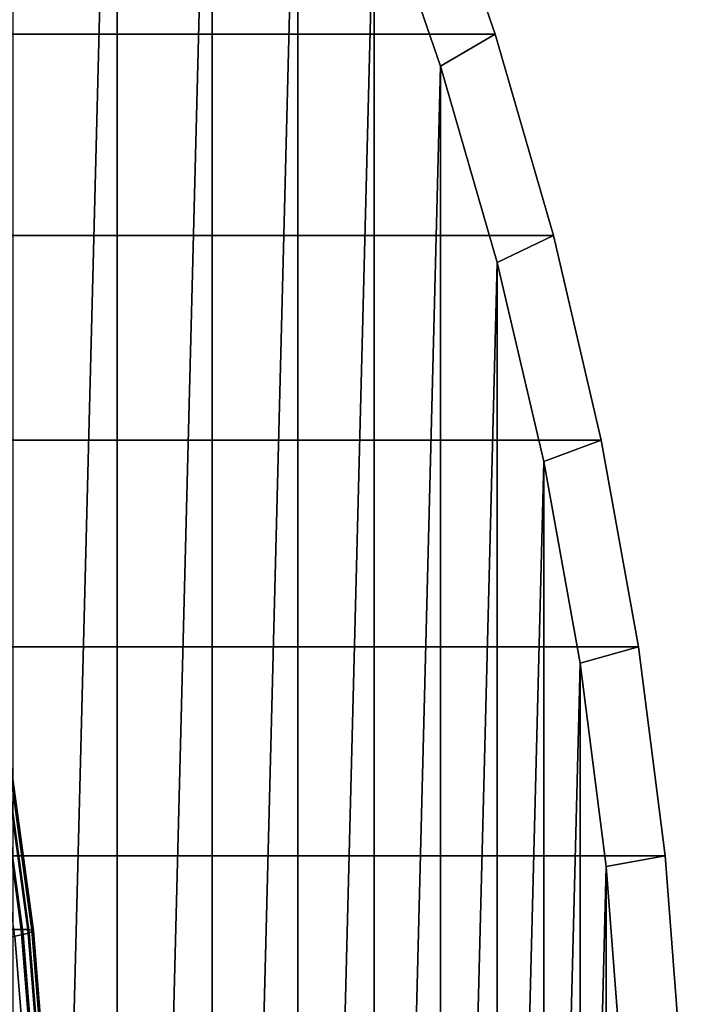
# Model space of a CAD drawing. Header units: metres. Extents: x -22 to 239, y -22 to 22.
# Tile 288 of 325: x 235.31 to 238.62, y 1.36 to 6.3. Entities that reach past the tile are written whole.
import ezdxf

# ---------------------------------------------------------------- set-up
doc = ezdxf.new("R2010")
doc.units = ezdxf.units.M
doc.layers.add('solid_10_151_033_XXX', color=7, linetype='CONTINUOUS')

msp = doc.modelspace()

# ---------------------------------------------------------------- linework, layer by layer
at = {"layer": 'solid_10_151_033_XXX'}
for points in [[(235.274063, 10.662554, 195.355927), (235.794861, 9.795472, 195.545486), (235.274063, -10.66255, 195.355927)], [(235.794861, 9.795472, 195.545486), (235.794876, -9.795468, 195.545486), (235.274063, -10.66255, 195.355927)], [(235.794861, 9.795472, 195.545486), (236.270721, 8.899797, 195.718689), (235.794876, -9.795468, 195.545486)], [(236.270721, 8.899797, 195.718689), (236.270721, -8.899794, 195.718689), (235.794876, -9.795468, 195.545486)], [(236.270721, 8.899797, 195.718689), (236.700378, 7.977898, 195.875061), (236.270721, -8.899794, 195.718689)], [(236.700378, 7.977898, 195.875061), (236.700378, -7.977893, 195.875061), (236.270721, -8.899794, 195.718689)], [(236.700378, 7.977898, 195.875061), (237.082489, 7.032578, 196.014145), (236.700378, -7.977893, 195.875061)], [(225.206329, 7.217678, 230.001892), (225.548538, 6.226432, 230.12645), (237.690201, 6.226434, 196.767502), (237.347992, 7.217679, 196.642944)], [(237.415909, 6.066774, 196.135498), (237.082489, 7.032578, 196.014145), (237.347992, 7.217679, 196.642944), (237.690201, 6.226434, 196.767502)], [(237.082489, 7.032578, 196.014145), (237.082504, -7.032574, 196.014145), (236.700378, -7.977893, 195.875061)], [(237.082489, 7.032578, 196.014145), (237.415909, 6.066774, 196.135498), (237.082504, -7.032574, 196.014145)], [(225.548538, 6.226432, 230.12645), (225.839844, 5.216832, 230.232468), (237.981506, 5.216834, 196.87352), (237.690201, 6.226434, 196.767502)], [(237.699753, 5.083035, 196.238815), (237.415909, 6.066774, 196.135498), (237.690201, 6.226434, 196.767502), (237.981506, 5.216834, 196.87352)], [(237.415909, 6.066774, 196.135498), (237.415924, -6.06677, 196.135498), (237.082504, -7.032574, 196.014145)], [(237.415909, 6.066774, 196.135498), (237.699753, 5.083035, 196.238815), (237.415924, -6.06677, 196.135498)], [(225.839844, 5.216832, 230.232468), (226.079346, 4.191935, 230.319641), (238.221008, 4.191936, 196.960693), (237.981506, 5.216834, 196.87352)], [(237.933121, 4.084444, 196.323746), (237.699753, 5.083035, 196.238815), (237.981506, 5.216834, 196.87352), (238.221008, 4.191936, 196.960693)], [(237.699753, 5.083035, 196.238815), (237.699753, -5.08303, 196.238815), (237.415924, -6.06677, 196.135498)], [(237.699753, 5.083035, 196.238815), (237.933121, 4.084444, 196.323746), (237.699753, -5.08303, 196.238815)], [(226.079346, 4.191935, 230.319641), (226.266357, 3.154759, 230.387711), (238.408035, 3.154761, 197.028763), (238.221008, 4.191936, 196.960693)], [(238.115341, 3.073868, 196.390076), (237.933121, 4.084444, 196.323746), (238.221008, 4.191936, 196.960693), (238.408035, 3.154761, 197.028763)], [(237.933121, 4.084444, 196.323746), (237.933121, -4.08444, 196.323746), (237.699753, -5.08303, 196.238815)], [(237.933121, 4.084444, 196.323746), (238.115341, 3.073868, 196.390076), (237.933121, -4.08444, 196.323746)], [(226.266357, 3.154759, 230.387711), (226.400345, 2.108289, 230.436478), (238.542007, 2.10829, 197.07753), (238.408035, 3.154761, 197.028763)], [(238.24588, 2.054207, 196.437592), (238.115341, 3.073868, 196.390076), (238.408035, 3.154761, 197.028763), (238.542007, 2.10829, 197.07753)], [(238.115341, 3.073868, 196.390076), (238.115341, -3.073863, 196.390076), (237.933121, -4.08444, 196.323746)], [(238.115341, 3.073868, 196.390076), (238.24588, 2.054207, 196.437592), (238.115341, -3.073863, 196.390076)], [(235.314789, 1.738369, 193.561646), (235.198318, 2.600464, 193.519257), (234.616882, 2.600451, 195.11673), (234.733353, 1.738386, 195.159119)], [(235.347214, 1.737652, 193.4543), (235.230789, 2.599391, 193.411926), (235.198318, 2.600464, 193.519257), (235.314789, 1.738369, 193.561646)], [(235.324188, 1.71346, 192.901093), (235.209381, 2.563201, 192.859314), (235.238266, 2.574286, 192.967209), (235.353561, 1.72087, 193.009186)], [(235.367508, 1.735508, 193.343918), (235.251221, 2.596184, 193.30159), (235.230789, 2.599391, 193.411926), (235.347214, 1.737652, 193.4543)], [(235.353561, 1.72087, 193.009186), (235.238266, 2.574286, 192.967209), (235.254974, 2.583551, 193.077835), (235.370697, 1.727064, 193.119949)], [(235.375366, 1.731964, 193.231995), (235.259323, 2.590882, 193.189758), (235.251221, 2.596184, 193.30159), (235.367508, 1.735508, 193.343918)], [(235.370697, 1.727064, 193.119949), (235.254974, 2.583551, 193.077835), (235.259323, 2.590882, 193.189758), (235.375366, 1.731964, 193.231995)], [(235.282913, 1.704927, 192.797058), (235.168686, 2.550437, 192.755478), (235.209381, 2.563201, 192.859314), (235.324188, 1.71346, 192.901093)], [(226.400345, 2.108289, 230.436478), (226.480881, 1.05575, 230.46579), (238.622543, 1.055751, 197.106842), (238.542007, 2.10829, 197.07753)], [(238.324356, 1.028694, 196.466141), (238.24588, 2.054207, 196.437592), (238.542007, 2.10829, 197.07753), (238.622543, 1.055751, 197.106842)], [(238.24588, 2.054207, 196.437592), (238.24588, -2.054201, 196.437592), (238.115341, -3.073863, 196.390076)], [(238.24588, 2.054207, 196.437592), (238.324356, 1.028694, 196.466141), (238.24588, -2.054201, 196.437592)], [(235.384827, 0.870605, 193.587143), (235.314789, 1.738369, 193.561646), (234.733353, 1.738386, 195.159119), (234.803391, 0.870593, 195.184616)], [(235.417221, 0.870245, 193.479782), (235.347214, 1.737652, 193.4543), (235.314789, 1.738369, 193.561646), (235.384827, 0.870605, 193.587143)], [(235.437424, 0.869172, 193.36937), (235.367508, 1.735508, 193.343918), (235.347214, 1.737652, 193.4543), (235.417221, 0.870245, 193.479782)], [(235.445145, 0.867396, 193.257401), (235.375366, 1.731964, 193.231995), (235.367508, 1.735508, 193.343918), (235.437424, 0.869172, 193.36937)], [(235.440277, 0.864942, 193.145279), (235.370697, 1.727064, 193.119949), (235.375366, 1.731964, 193.231995), (235.445145, 0.867396, 193.257401)], [(235.298584, 0.849075, 192.723221), (235.230286, 1.69538, 192.698364), (235.282913, 1.704927, 192.797058), (235.351608, 0.853856, 192.822052)], [(235.351608, 0.853856, 192.822052), (235.282913, 1.704927, 192.797058), (235.324188, 1.71346, 192.901093), (235.393219, 0.858129, 192.926224)], [(235.393219, 0.858129, 192.926224), (235.324188, 1.71346, 192.901093), (235.353561, 1.72087, 193.009186), (235.422897, 0.86184, 193.034424)], [(235.422897, 0.86184, 193.034424), (235.353561, 1.72087, 193.009186), (235.370697, 1.727064, 193.119949), (235.440277, 0.864942, 193.145279)]]:
    msp.add_3dface(points, dxfattribs=at)

doc.saveas('drawing.dxf')
